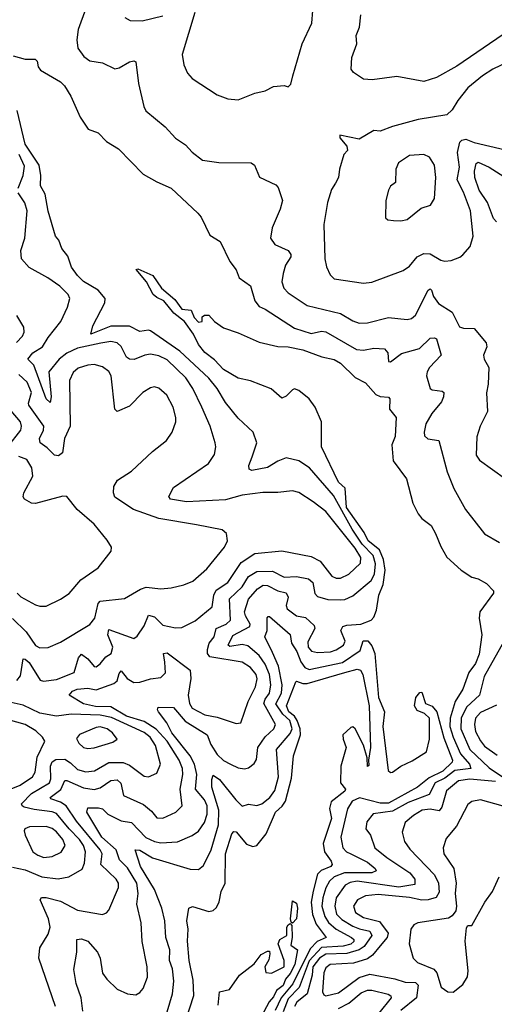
# Model space of a CAD drawing. Extents: x 1443846 to 1577407, y 839182 to 927291.
# Tile 507 of 535: x 1566959 to 1569232, y 893135 to 897851. Entities that reach past the tile are written whole.
import ezdxf

# ---------------------------------------------------------------- set-up
doc = ezdxf.new("R2010")
doc.units = 0

msp = doc.modelspace()

# ---------------------------------------------------------------- linework, layer by layer
at = {"layer": '0CON20XD'}
for points in [[(1567275.5, 897905), (1567239.6, 897805), (1567231.8, 897755), (1567237.8, 897715), (1567265.6, 897675), (1567295, 897653.6), (1567355, 897645.4), (1567415, 897616.7), (1567435, 897621.1), (1567485, 897649.4), (1567505, 897654), (1567515, 897650), (1567528.2, 897545), (1567553.3, 897435), (1567562.9, 897415), (1567655, 897338.8), (1567704.5, 897284.5), (1567752.4, 897252.4), (1567785, 897216), (1567835, 897178.8), (1567912.9, 897167.1), (1568067.5, 897165), (1568084.1, 897154.1), (1568107.3, 897097.3), (1568185, 897060.8), (1568197, 897047), (1568217.5, 896985), (1568206.4, 896943.6), (1568168.6, 896855), (1568160.6, 896805), (1568180, 896775), (1568245.3, 896745.3), (1568256.9, 896726.9), (1568257.1, 896715), (1568231.8, 896675), (1568220.8, 896635), (1568214.6, 896595), (1568223.5, 896565), (1568245, 896543.5), (1568335, 896482.7), (1568495, 896443.5), (1568555, 896408.2), (1568585, 896398.2), (1568625, 896400), (1568725, 896424.7), (1568815, 896414.5), (1568835, 896420.5), (1568855, 896435.6), (1568914.6, 896555), (1568925, 896561.4), (1568931.4, 896555), (1568941.2, 896525), (1568965, 896491.2), (1569029.7, 896449.7), (1569065, 896380.6), (1569085, 896373.2), (1569135, 896371.9), (1569193.3, 896303.3), (1569195.4, 896284.6), (1569180, 896245), (1569182.9, 896225), (1569205.8, 896185), (1569202.9, 896105), (1569193.9, 896063.9), (1569199.2, 895975), (1569164.5, 895905), (1569147.6, 895852.4), (1569145.5, 895765.5), (1569160.6, 895740.6), (1569285, 895651.4)], [(1567461.7, 897861.7), (1567487.3, 897847.3), (1567545, 897845.6), (1567645, 897870)], [(1567798.2, 897885), (1567736.9, 897685), (1567744.3, 897635), (1567762.5, 897595), (1567785, 897569.2), (1567905, 897490.8), (1567955, 897472.5), (1568005, 897467.5), (1568085, 897498.9), (1568135, 897510), (1568175, 897532), (1568225, 897536.7), (1568245, 897530), (1568257.5, 897542.5), (1568267.3, 897582.7), (1568311.9, 897735), (1568358.6, 897835), (1568362.2, 897895)], [(1569585, 897894.6), (1569446.3, 897833.6), (1569275, 897780.6), (1569051.7, 897628.3), (1568955, 897574.5), (1568895, 897555.7), (1568765, 897579.2), (1568646.8, 897563.2), (1568605.7, 897565.7), (1568557.7, 897597.7), (1568546.2, 897615), (1568549.1, 897670.9), (1568574.2, 897735), (1568570.6, 897775), (1568586.9, 897815), (1568592.5, 897875)], [(1566927.9, 897677.9), (1566985, 897662.5), (1567032.5, 897662.5), (1567042.6, 897652.6), (1567048.1, 897625), (1567058.9, 897608.9), (1567155, 897553.3), (1567173.3, 897535), (1567204.5, 897485), (1567248.1, 897385), (1567287.3, 897327.3), (1567335, 897310), (1567375, 897267.1), (1567432, 897232), (1567550.6, 897110.6), (1567615, 897074.4), (1567685, 897044.5), (1567812.5, 896925), (1567828.6, 896905), (1567869.7, 896819.7), (1567918.7, 896788.7), (1567965, 896693.8), (1567995, 896653.3), (1568009.2, 896615), (1568065, 896576.2), (1568085.3, 896505.3), (1568105, 896476.9), (1568135, 896464.1), (1568275, 896373.7), (1568355, 896348.7), (1568405, 896359.6), (1568425, 896356.1), (1568571.8, 896271.8), (1568605, 896268.8), (1568655, 896278.1), (1568706.2, 896275), (1568721.2, 896255), (1568724.4, 896214.4), (1568735, 896212.5), (1568787.6, 896252.4), (1568873, 896277), (1568925, 896325.5), (1568945, 896327.3), (1568955, 896321.9), (1568977.9, 896245), (1568921.1, 896185), (1568910, 896165), (1568907.5, 896145), (1568925.4, 896085.4), (1568935, 896078.9), (1568982.4, 896072.4), (1568990, 896065), (1568989.1, 896045), (1568979.7, 896020.3), (1568932.1, 895965), (1568904.5, 895915), (1568895.9, 895875.9), (1568898, 895858), (1568914.3, 895844.3), (1568965.6, 895835), (1569005.9, 895685), (1569038.7, 895605), (1569094.7, 895504.7), (1569185, 895388.6), (1569256.4, 895346.4)], [(1569375, 897685.4), (1569225, 897614.7), (1569175, 897582.2), (1569105.4, 897525), (1569056.9, 897465), (1569030.5, 897419.5), (1569004.1, 897395.9), (1568867.1, 897372.9), (1568745, 897340), (1568685, 897317.1), (1568655, 897321.1), (1568585, 897278.9), (1568491.7, 897298.3), (1568492.5, 897285), (1568525.4, 897245), (1568528.9, 897225), (1568512, 897205), (1568490.6, 897135), (1568485.6, 897095), (1568471.2, 897068.8), (1568452.5, 897037.5), (1568433.1, 896975), (1568415, 896870), (1568420, 896705), (1568427.5, 896667.5), (1568445, 896628.8), (1568465, 896610.6), (1568605, 896589.1)], [(1567130.9, 893125), (1567050, 893355), (1567055.5, 893405), (1567095, 893470), (1567105.3, 893505), (1567097.3, 893545), (1567056.7, 893635), (1567063.8, 893646.2), (1567086, 893646), (1567155, 893628.1), (1567235, 893586.5), (1567355.6, 893564.4), (1567375, 893572.5), (1567385.6, 893585), (1567432.2, 893695), (1567432.2, 893715), (1567421.3, 893735), (1567347.7, 893805), (1567353.8, 893855), (1567344.8, 893875), (1567231.7, 894011.7), (1567181.3, 894085), (1567155, 894103.6), (1567108.5, 894118.5), (1567105.4, 894125), (1567156.4, 894163.6), (1567175, 894206.2), (1567185, 894207.2), (1567265, 894172), (1567315, 894163.3), (1567345, 894171.2), (1567395, 894207.3), (1567425, 894210.4), (1567443.7, 894193.6), (1567455.6, 894135), (1567551.5, 894091.5), (1567590.3, 894060.3), (1567615, 894028), (1567645, 894026.5), (1567707.1, 894055), (1567736.5, 894085), (1567727.1, 894165), (1567739.6, 894235), (1567738.1, 894265), (1567722.6, 894305), (1567664.6, 894395), (1567612, 894452), (1567555, 894490), (1567471, 894515), (1567395, 894559), (1567321.6, 894561.6), (1567264.8, 894574.8), (1567196, 894615), (1567211.1, 894635), (1567233.8, 894645), (1567285, 894649.3), (1567325, 894640.9), (1567409.2, 894670.8), (1567425.3, 894685), (1567435, 894720), (1567445, 894731.4), (1567473.9, 894695), (1567505, 894676.5), (1567535, 894677.6), (1567585, 894693.5), (1567635, 894700.5), (1567656.7, 894723.3), (1567654.2, 894774.2), (1567647.5, 894815), (1567665, 894818.5), (1567775.5, 894735.5), (1567779.2, 894695), (1567765.7, 894615.7), (1567772.2, 894575), (1567785, 894553.3), (1567845, 894521), (1567905, 894509.7), (1567995, 894480.5), (1568017.5, 894482.5), (1568052.7, 894585), (1568088.1, 894655), (1568095.9, 894694.1), (1568092, 894715), (1568065, 894748.6), (1568025, 894773.7), (1567869.9, 894799.9), (1567858.1, 894815), (1567857.9, 894835), (1567866.5, 894865), (1567890.7, 894895), (1567900.3, 894935), (1567948, 894955), (1567968.6, 894975), (1567963.1, 895076.9), (1568025, 895134.3), (1568055, 895183.5), (1568095, 895208.3), (1568170.3, 895210.3), (1568225, 895180.8), (1568285, 895184.5), (1568342.2, 895172.2), (1568362.2, 895155), (1568372.3, 895102.3), (1568385, 895088), (1568435, 895074.2), (1568495, 895072), (1568515.8, 895074.2), (1568555, 895092.1), (1568641.6, 895165), (1568657.9, 895195), (1568662.7, 895245), (1568651.6, 895285), (1568598.6, 895338.6), (1568551.2, 895411.2), (1568461.7, 895571.7), (1568347.1, 895705), (1568295, 895737.7), (1568235, 895751.8), (1568195, 895737.1), (1568145, 895706.3), (1568071.1, 895691.1), (1568058.6, 895698.6), (1568055.8, 895715), (1568072.5, 895757.5), (1568093.8, 895825), (1568076.9, 895875), (1568005, 895942.9), (1567945, 896016.9), (1567904.7, 896085), (1567863.9, 896133.9), (1567725, 896262.7), (1567585, 896360.9), (1567575, 896364.6), (1567535, 896357.1), (1567485, 896383.7), (1567395, 896383.4), (1567300, 896345), (1567309.6, 896385), (1567366.5, 896495), (1567367.9, 896515), (1567335, 896555.9), (1567265, 896597.6), (1567236.2, 896626.2), (1567206.4, 896666.4), (1567188.9, 896718.9), (1567160.5, 896755), (1567146.4, 896795), (1567130.8, 896815), (1567095, 896934), (1567081.6, 897015), (1567059, 897055), (1567060.7, 897105), (1567051.7, 897155), (1566985.8, 897255), (1566946.8, 897416.8)], [(1568605, 896589.1), (1568645, 896594.5), (1568795, 896649.4), (1568825, 896670.8), (1568861.9, 896715), (1568895, 896731.6), (1568925, 896729.7), (1568975, 896700), (1568995.7, 896694.3), (1569025, 896697.5), (1569066.9, 896713.1), (1569081.2, 896725), (1569115.7, 896764.3), (1569130.5, 896815), (1569118.2, 896935), (1569084.7, 897025), (1569053.4, 897085), (1569064.8, 897145), (1569056.4, 897215), (1569067.1, 897265), (1569075.6, 897275), (1569095, 897279.3), (1569135, 897263), (1569285, 897227.5)], [(1566951.9, 897045), (1566975.3, 897105), (1566981.1, 897148.9), (1566956.7, 897205)], [(1568785, 896887.1), (1568815, 896894.4), (1568881.9, 896948.1), (1568927.1, 896962.9), (1568945.6, 896995), (1568951.5, 897095), (1568945.5, 897155), (1568922.1, 897192.1), (1568895, 897205.8), (1568825, 897201.4), (1568773.8, 897165), (1568760, 897135), (1568758.8, 897071.2), (1568735, 897053.8), (1568724.4, 897035), (1568712.9, 896985), (1568711.4, 896901.4), (1568722.5, 896892.5), (1568748.8, 896888.8), (1568785, 896887.1)], [(1569242.3, 896882.3), (1569228.7, 896898.7), (1569199, 896975), (1569159.6, 897035), (1569138.1, 897095), (1569136.3, 897125), (1569145, 897162.5), (1569155, 897168.8), (1569207.3, 897145), (1569295, 897089.4)], [(1566944.8, 894685.2), (1566962.2, 894707.8), (1566975, 894790), (1566985, 894788.8), (1567005, 894772.3), (1567056.9, 894686.9), (1567073.4, 894683.4), (1567135, 894691.1), (1567219.2, 894725), (1567241.1, 894795), (1567255, 894811.5), (1567285, 894788.9), (1567315, 894753.3), (1567325, 894751.1), (1567344.7, 894765.3), (1567371.2, 894798.8), (1567396.9, 894815), (1567404.2, 894845), (1567380.7, 894905), (1567385, 894930.6), (1567505, 894886.5), (1567521.5, 894898.5), (1567555, 894947.9), (1567575, 894999.4), (1567605, 894990.4), (1567645, 894951.1), (1567705, 894937.5), (1567735, 894939.5), (1567798.8, 894971.2), (1567881.2, 895038.8), (1567889.3, 895095), (1567900.6, 895119.4), (1567955.2, 895155), (1568019, 895251), (1568085, 895294.2), (1568215, 895307.3), (1568355, 895280.3), (1568398.3, 895258.3), (1568454.4, 895185), (1568475, 895175.4), (1568495, 895176.2), (1568535, 895195.3), (1568591.8, 895248.2), (1568593, 895275), (1568565, 895319.8), (1568425, 895495.4), (1568365, 895542.5), (1568295.8, 895585.8), (1568265, 895594.5), (1568195, 895586.4), (1568123.8, 895586.2), (1568025, 895574.1), (1567945, 895551), (1567758.3, 895541.7), (1567680.8, 895555), (1567673, 895567), (1567695, 895611.2), (1567863.1, 895725), (1567891.4, 895768.6), (1567897.8, 895805), (1567894.4, 895825), (1567870.8, 895905), (1567831.4, 895995), (1567788.1, 896085), (1567754.2, 896135), (1567665, 896222.3), (1567625, 896241.1), (1567585, 896248.8), (1567557.5, 896245), (1567506.7, 896223.2), (1567485, 896224.7), (1567470, 896235), (1567445.6, 896285.6), (1567425, 896303.9), (1567395, 896309.7), (1567347.9, 896302.1), (1567235, 896277.2), (1567185, 896254.2), (1567147.8, 896225), (1567099.1, 896165), (1567109.3, 896045), (1567105, 896017.5), (1567085, 896034.6), (1567025.9, 896195.9), (1566998.2, 896225), (1567022.2, 896255), (1567068, 896285), (1567095, 896329.2), (1567155.5, 896405), (1567188.6, 896475), (1567198.6, 896515), (1567190.6, 896535), (1567150.6, 896575), (1567094, 896615), (1567004.2, 896665), (1566967.8, 896705), (1566964.5, 896745), (1566983.2, 896805), (1566995.3, 896935), (1566983.8, 896973.8), (1566951.2, 897021.2)], [(1567261.8, 893101.8), (1567253.7, 893165), (1567228.7, 893235), (1567218.1, 893301.9), (1567232.5, 893385), (1567232, 893445), (1567255, 893449.1), (1567285, 893436.9), (1567330.7, 893385), (1567344.7, 893355), (1567355, 893284.4), (1567375.4, 893255), (1567425, 893208), (1567475, 893184.5), (1567515, 893179.5), (1567535, 893191.4), (1567550.2, 893209.8), (1567570.8, 893265), (1567570, 893315), (1567545.9, 893435), (1567541.3, 893525), (1567520, 893615), (1567526.7, 893665), (1567520.5, 893715), (1567475, 893789.2), (1567437.2, 893827.2), (1567421.3, 893875), (1567351.7, 893935), (1567280.4, 894055), (1567284.6, 894075.4), (1567336.6, 894076.6), (1567355, 894071.1), (1567381.5, 894045), (1567445, 894013.4), (1567495, 894005.3), (1567563.5, 893933.5), (1567605, 893914), (1567635, 893908), (1567715, 893913.5), (1567785, 893943.3), (1567815, 893963.9), (1567843.8, 894005), (1567857, 894045), (1567857.1, 894085), (1567844.5, 894115), (1567801.2, 894165), (1567807.9, 894235), (1567796.7, 894285), (1567774.6, 894325), (1567687.2, 894435), (1567663.1, 894483.1), (1567623.5, 894535), (1567618.6, 894545), (1567622.5, 894557.5), (1567695, 894556.5), (1567751.1, 894491.1), (1567856.3, 894426.3), (1567875, 894379.2), (1567905, 894330.9), (1567935, 894302.6), (1567968.9, 894285), (1568005, 894268.2), (1568035, 894262.5), (1568055, 894266.9), (1568082.5, 894287.5), (1568092.8, 894307.2), (1568099.2, 894365), (1568135, 894415.9), (1568175.3, 894455), (1568184.7, 894475), (1568128.8, 894575), (1568133.7, 894596.3), (1568155.2, 894625), (1568161, 894665), (1568155.9, 894715), (1568135, 894764.2), (1568105, 894805.2), (1568051.6, 894851.6), (1568025, 894858.7), (1567965, 894849.2), (1567956.7, 894855), (1567979.3, 894900.7), (1568060.3, 894945), (1568062.4, 894955), (1568039.6, 894995), (1568035.2, 895015), (1568054, 895075), (1568097.1, 895125), (1568125, 895142.9), (1568145, 895141.6), (1568195, 895114.8), (1568235.2, 895105.2), (1568244.6, 895085), (1568234.7, 895045), (1568239.9, 895029.9), (1568285, 894995.2), (1568326.9, 894986.9), (1568368.7, 894948.6), (1568372.5, 894935), (1568338.3, 894871.7), (1568341.1, 894845), (1568356.4, 894826.4), (1568385, 894819.3), (1568446.8, 894823.2), (1568475, 894832.3), (1568510, 894855), (1568518.4, 894875), (1568496.7, 894925), (1568506.2, 894943.8), (1568525, 894951.4), (1568592.9, 894955), (1568641.4, 894975), (1568655, 894988.6), (1568667.1, 895022.9), (1568678.7, 895095), (1568700.1, 895145), (1568709.3, 895215), (1568701, 895265), (1568681.3, 895311.3), (1568627.8, 895355), (1568609.2, 895395), (1568523.4, 895515), (1568517.3, 895607.3), (1568485, 895635.4), (1568403.8, 895805), (1568403.8, 895925), (1568374.1, 895995.9), (1568345, 896035.5), (1568295, 896075.6), (1568275, 896082.9), (1568265, 896078.6), (1568235, 896047.5), (1568215, 896038.9), (1568163.6, 896083.6), (1568065, 896122.1), (1568005, 896134.7), (1567935.7, 896175), (1567891.2, 896221.2), (1567845, 896257.5), (1567814.5, 896295), (1567792, 896345), (1567747.5, 896405), (1567696.5, 896445), (1567648.6, 896505), (1567615, 896520), (1567598.1, 896535), (1567565.6, 896595), (1567516.7, 896655), (1567525, 896658.6), (1567595.8, 896625.8), (1567637.3, 896565), (1567701.4, 896511.4), (1567735, 896464.3), (1567779.5, 896459.5), (1567794.4, 896425), (1567815, 896402.5), (1567832.5, 896405), (1567832.5, 896427.5), (1567843.3, 896436.7), (1567865, 896436.7), (1567892, 896405), (1567935, 896375.8), (1568005, 896352), (1568105, 896306.2), (1568195, 896285.8), (1568245, 896284.4), (1568315, 896269.5), (1568406, 896236), (1568465, 896223.8), (1568495, 896205.5), (1568565, 896136.9), (1568615, 896111.2), (1568665, 896056), (1568685, 896046.9), (1568725, 896043.8), (1568730.8, 896035), (1568729.6, 895985), (1568762.5, 895945), (1568756.8, 895855), (1568740.7, 895815), (1568748, 895738), (1568811.8, 895651.8), (1568841.8, 895535), (1568867.9, 895485), (1568885, 895461.8), (1568929.1, 895429.1), (1568949.5, 895389.5), (1568975, 895327.1), (1569005, 895276.9), (1569072.5, 895215), (1569125, 895181.4), (1569155, 895172.9), (1569195, 895150.6), (1569228, 895115), (1569228.8, 895105), (1569161.9, 895015), (1569158.9, 894985), (1569172, 894905), (1569158.7, 894811.4), (1569141.9, 894768.1), (1569109.2, 894725), (1569080.6, 894645), (1569044.6, 894585.4), (1569020.9, 894505), (1569019.6, 894465), (1569035.1, 894415.1), (1569069.2, 894335), (1569113.5, 894285), (1569120, 894265), (1569043.3, 894255), (1568995, 894218.6), (1568947.9, 894195), (1568920.7, 894139.3), (1568819.3, 894100.7), (1568745, 894059.7), (1568652.5, 894047.5), (1568621.3, 894008.7), (1568616, 893976), (1568639.3, 893945), (1568660, 893885), (1568717.5, 893837.5), (1568826.8, 893765), (1568850.6, 893735), (1568851.8, 893708.2), (1568775, 893696.6), (1568575, 893724.3), (1568541.2, 893718.8), (1568517.3, 893705), (1568474.8, 893645), (1568467.4, 893605), (1568475.8, 893565.9), (1568501.1, 893541.1), (1568555, 893509.2), (1568586, 893496), (1568635.9, 893485.9), (1568645.9, 893465), (1568608.6, 893411.4), (1568584, 893396), (1568525, 893378.1), (1568425, 893375.5), (1568393.9, 893355), (1568362.4, 893315), (1568358.9, 893275), (1568335.8, 893185), (1568285.6, 893145), (1568275, 893124.6)], [(1566944.3, 896305), (1566971.8, 896335), (1566980.4, 896355), (1566977.9, 896377.9), (1566945.7, 896435)], [(1566925, 894982.8), (1566989.6, 894919.6), (1567035, 894853.8), (1567055, 894842.3), (1567095, 894843.8), (1567155, 894869.6), (1567295.2, 894954.8), (1567318.8, 894985), (1567334.3, 895055), (1567345, 895066.2), (1567461.5, 895078.5), (1567537.4, 895122.6), (1567565, 895132.3), (1567635, 895125.5), (1567685, 895130.4), (1567745, 895143.5), (1567788.6, 895161.4), (1567855, 895220.8), (1567939.4, 895325), (1567954, 895355), (1567949.5, 895389.5), (1567928.3, 895408.3), (1567805, 895431.8), (1567625, 895461.4), (1567504.2, 895505), (1567415, 895564.4), (1567407.5, 895585), (1567409.5, 895615), (1567427.8, 895645), (1567495, 895688.6), (1567595, 895783.1), (1567662, 895835), (1567688.9, 895875), (1567706.5, 895925), (1567707.3, 895945), (1567693.5, 895995), (1567663, 896053), (1567625, 896085.7), (1567605, 896091.9), (1567585, 896088.6), (1567549.2, 896065), (1567485, 896000.6), (1567425, 895974.3), (1567414.5, 895985), (1567396.2, 896145), (1567386.3, 896166.4), (1567355, 896187.9), (1567315, 896198.9), (1567285, 896196.9), (1567238.7, 896181.3), (1567215, 896160.8), (1567196.9, 896123.1), (1567200.8, 895905), (1567173.8, 895845), (1567164.1, 895775.9), (1567145, 895761.8), (1567125, 895764.5), (1567090.9, 895800.9), (1567056.7, 895825), (1567054, 895845), (1567072.1, 895885), (1567074.2, 895905), (1567003.3, 896005), (1567000.7, 896015), (1567016, 896065), (1566995, 896115.3), (1566955, 896151.9)], [(1566902.6, 895805), (1566964.1, 895885), (1566968.2, 895905), (1566963.2, 895925), (1566918.2, 895978.2)], [(1566947.5, 895105), (1566965, 895086.7), (1567035, 895049.1), (1567055, 895041.8), (1567085, 895042.2), (1567154.6, 895075.4), (1567195, 895102.9), (1567251.2, 895168.8), (1567335, 895226), (1567396.2, 895305), (1567398, 895325), (1567378.3, 895358.3), (1567315, 895434.2), (1567234.2, 895505), (1567185, 895567.5), (1567165, 895569.4), (1567035, 895533.5), (1567015, 895535.6), (1566981.1, 895555), (1566975.5, 895565), (1566978, 895585), (1567022.5, 895665), (1567017.1, 895705), (1566993.8, 895743.8), (1566955, 895759.2)], [(1567651.7, 893055), (1567690.9, 893185), (1567696.3, 893245), (1567690.5, 893305), (1567676.8, 893345), (1567678.3, 893395), (1567659.1, 893455), (1567653.3, 893535), (1567640.3, 893595), (1567604.8, 893685), (1567537.6, 893795), (1567512.5, 893875), (1567535, 893873.3), (1567595, 893836.4), (1567775, 893781.4), (1567815, 893780), (1567839.7, 893800.3), (1567876.1, 893875), (1567910.6, 893995), (1567912, 894065), (1567878.8, 894175), (1567878.7, 894211.3), (1567885, 894232), (1567915, 894211.8), (1567993.8, 894113.8), (1568025, 894083.8), (1568055, 894092.7), (1568095, 894086.6), (1568118.5, 894095), (1568157.2, 894125), (1568180.5, 894159.5), (1568197.9, 894225), (1568189, 894355), (1568255, 894432.6), (1568263.1, 894455), (1568252.1, 894495), (1568219.1, 894525), (1568185.9, 894574.1), (1568212.2, 894625), (1568216.5, 894665), (1568197.9, 894755), (1568170.4, 894820.4), (1568133.6, 894895), (1568144.8, 894925.2), (1568143.9, 894986.1), (1568148.3, 894991.7), (1568155, 894991.9), (1568255, 894906.5), (1568260.2, 894865), (1568285.4, 894825.4), (1568305, 894774.7), (1568325, 894748.7), (1568345, 894738.7), (1568505, 894771.9), (1568589.7, 894830.3), (1568603.8, 894876.1), (1568626.6, 894876.6), (1568645, 894851.3), (1568660.3, 894815), (1568677.6, 894605), (1568706, 894536), (1568698, 894465), (1568722.9, 894255), (1568735, 894244.5), (1568745, 894246.7), (1568784.4, 894275.6), (1568838.7, 894301.3), (1568906.4, 894343.6), (1568922, 894405), (1568920.8, 894505), (1568898.3, 894528.3), (1568861.7, 894541.7), (1568849.7, 894565), (1568855.3, 894604.7), (1568875, 894628), (1568885, 894630), (1568901.9, 894575), (1568935, 894562.5), (1568956.2, 894536.2), (1568990.9, 894410.9), (1569031.9, 894305), (1569029.8, 894295), (1568985, 894251.8), (1568919.9, 894220.1), (1568864.1, 894175), (1568725, 894098), (1568685, 894097.6), (1568586.9, 894123.1), (1568551.9, 894108.1), (1568529.2, 894070.8), (1568497.2, 893935), (1568506.9, 893885), (1568524.6, 893865), (1568544.6, 893855.4), (1568625, 893815.2), (1568660.8, 893785), (1568665.3, 893774.7), (1568645.5, 893764.5), (1568515, 893764), (1568465.2, 893745), (1568442.8, 893725), (1568425, 893693.2), (1568410.1, 893645), (1568406.6, 893605), (1568419.6, 893555), (1568437.1, 893527.1), (1568475, 893494.5), (1568547.8, 893455), (1568558.7, 893445), (1568558.5, 893435), (1568545, 893423.3), (1568507.3, 893412.7), (1568405, 893406.9), (1568345, 893343.3), (1568297.3, 893215), (1568245, 893161), (1568220.6, 893099.4)], [(1569277, 894873), (1569184, 894705), (1569160.3, 894615), (1569099.9, 894560.1), (1569072.4, 894507.6), (1569070.9, 894455), (1569115.2, 894355), (1569208, 894268), (1569285.4, 894215)], [(1567736.3, 893003.7), (1567793.4, 893176.6), (1567789.8, 893249.8), (1567770, 893345), (1567762, 893438), (1567765.4, 893495), (1567760, 893535), (1567768.8, 893595), (1567786.4, 893603.6), (1567865, 893580), (1567885, 893583.8), (1567901.4, 893598.6), (1567914, 893625), (1567924, 893675), (1567943.1, 893715), (1567944.1, 893855), (1567975, 893951.9), (1567985, 893962.2), (1567995, 893961.5), (1568045, 893901.2), (1568075, 893890.6), (1568095, 893894.7), (1568138.5, 893951.5), (1568184.2, 894055), (1568216.6, 894083.4), (1568232.1, 894107.9), (1568261.3, 894218.7), (1568269.5, 894325), (1568304.1, 894425), (1568301.9, 894455), (1568287.4, 894495), (1568274.5, 894514.5), (1568248.5, 894535), (1568237.4, 894565), (1568281.2, 894678.8), (1568285, 894683.1), (1568315, 894671.7), (1568335, 894671.9), (1568515.6, 894725), (1568575, 894740.4), (1568590.8, 894735), (1568602.2, 894715), (1568631.8, 894565), (1568639.7, 894365), (1568630, 894305), (1568631.7, 894278.3), (1568624.6, 894274.6), (1568622.2, 894315), (1568606.2, 894376.2), (1568565, 894453.8), (1568555, 894463.8), (1568545, 894461.2), (1568507.1, 894425), (1568507.5, 894405), (1568523.1, 894365), (1568497.4, 894275), (1568496, 894196), (1568520, 894165), (1568516.4, 894155), (1568450.5, 894105), (1568443.3, 894073.3), (1568452.5, 894025), (1568411.5, 893905), (1568419.2, 893865), (1568450.4, 893820.4), (1568454.8, 893805), (1568448.8, 893795), (1568402.5, 893775), (1568385, 893758.8), (1568364, 893676), (1568354, 893624), (1568360.6, 893565), (1568378.7, 893518.7), (1568426.1, 893455), (1568384.2, 893435.9), (1568350.3, 893399.7), (1568267.7, 893232.3), (1568211.3, 893165), (1568182.9, 893105)], [(1566925, 893791.1), (1566985, 893779.4), (1567065, 893746.1), (1567143.7, 893736.4), (1567194.2, 893745.8), (1567258.4, 893781.6), (1567268.9, 893811.1), (1567274, 893865), (1567264.8, 893895), (1567245.8, 893925), (1567195, 893975.6), (1567135, 894048.5), (1567115, 894056.8), (1567028, 894068), (1566979.5, 894079.5), (1566970, 894085), (1566967.8, 894095), (1567016.1, 894145), (1567102, 894195), (1567108.7, 894215), (1567107, 894275), (1567115, 894296), (1567131.9, 894308.1), (1567175, 894308.4), (1567202.1, 894292.1), (1567235, 894258.9), (1567275, 894247.8), (1567317, 894253), (1567385, 894292.5), (1567455, 894293), (1567485, 894280.8), (1567555, 894227.1), (1567575, 894223.8), (1567615, 894241.4), (1567633.3, 894285), (1567609.8, 894375), (1567584.4, 894415), (1567555, 894436.3), (1567398, 894508), (1567345, 894519.8), (1567205, 894525.2), (1567135, 894514.8), (1567055, 894530.1), (1566975, 894568.1), (1566903.8, 894583.8)], [(1569242.6, 894567.4), (1569165, 894532.7), (1569141.1, 894505), (1569136.5, 894475), (1569142, 894442), (1569165, 894396.1), (1569185, 894371.8), (1569245, 894328.2)], [(1566878.6, 894151.4), (1566961.5, 894185), (1567020.9, 894225), (1567032.7, 894247.3), (1567041.8, 894318.2), (1567078.6, 894395), (1567068.1, 894415), (1567036.7, 894445), (1566985.6, 894475), (1566905, 894497.1)], [(1567285, 894360.8), (1567315, 894364.1), (1567405, 894390.4), (1567425.7, 894405), (1567403.6, 894435), (1567378.5, 894455), (1567345, 894463.8), (1567325, 894460.5), (1567245, 894427.5), (1567231.7, 894408.3), (1567241.4, 894385), (1567265, 894365.5), (1567285, 894360.8)], [(1569237.8, 894202.2), (1569115, 894213.2), (1569061.2, 894205), (1569002.8, 894157.2), (1568980.2, 894079.8), (1568968.1, 894061.9), (1568925, 894070.2), (1568885.6, 894064.4), (1568845, 894039.7), (1568805.4, 894005), (1568791.2, 893958.8), (1568801.5, 893915), (1568827.5, 893877.5), (1568945.1, 893755.1), (1568964.4, 893715), (1568967.9, 893672.1), (1568953.5, 893646.5), (1568914.6, 893635.4), (1568884.3, 893634.3), (1568825, 893646.9), (1568675, 893660.7), (1568615, 893654.8), (1568576.2, 893635), (1568557.3, 893605), (1568567.7, 893575), (1568605, 893551.2), (1568682.2, 893532.2), (1568723.6, 893475), (1568718.5, 893455), (1568686, 893415), (1568649.2, 893370.8), (1568625, 893352.4), (1568557.6, 893332.4), (1568445, 893324.8), (1568425, 893309.6), (1568415.7, 893285), (1568409.7, 893195), (1568415, 893179.5), (1568425, 893175.4), (1568485, 893190.4), (1568585, 893262.4), (1568635, 893279.6), (1568755, 893256.3), (1568805, 893240.5), (1568855, 893238.6), (1568866.8, 893226.8), (1568859.3, 893165), (1568785, 893104.5)], [(1569275, 894084.6), (1569165, 894113.6), (1569125, 894106.4), (1569105, 894091.4), (1569051.6, 893988.4), (1569000.9, 893929.1), (1568987.5, 893885), (1568990, 893855), (1569037.6, 893785), (1569049.3, 893715), (1569044, 893665), (1569050.9, 893605), (1569047.8, 893582.2), (1569030.7, 893559.3), (1569012.3, 893547.7), (1568865, 893524.3), (1568846.2, 893515), (1568832, 893495), (1568824.5, 893425), (1568842.9, 893355), (1568864.2, 893335), (1568942.9, 893302.9), (1568956.2, 893285), (1568977.6, 893217.6), (1569010, 893195), (1569035, 893193.1)], [(1567075, 893838.8), (1567115, 893842), (1567156.7, 893863.3), (1567176.4, 893895), (1567165.3, 893925), (1567135, 893960.2), (1567115, 893977), (1567085, 893987), (1567005.4, 893984.6), (1566984.2, 893975.8), (1566980, 893965), (1566984.3, 893945), (1567021.1, 893865), (1567045, 893848.6), (1567075, 893838.8)], [(1569035, 893193.1), (1569080.5, 893229.5), (1569104, 893266), (1569106.2, 893295), (1569092.6, 893437.4), (1569098.3, 893501.7), (1569105, 893512.5), (1569125, 893512.5), (1569186.7, 893623.3), (1569223.8, 893675), (1569254.6, 893745)], [(1568265, 893523.3), (1568258.3, 893528.3), (1568255.5, 893545), (1568265, 893631.2), (1568285, 893618.6), (1568290, 893595), (1568285.3, 893544.7), (1568265, 893523.3)], [(1567910, 893130), (1567916.1, 893193.9), (1567964.4, 893205.6), (1568011.8, 893275), (1568081.1, 893328.9), (1568115, 893374), (1568145, 893390), (1568155, 893390), (1568156.4, 893376.4), (1568151.7, 893348.3), (1568132.5, 893315), (1568137, 893287), (1568165, 893283.8), (1568225, 893313.8), (1568225.5, 893345), (1568196, 893425), (1568204.2, 893445), (1568237.5, 893465), (1568238.5, 893505), (1568244.6, 893515.4), (1568255, 893521.2), (1568261.7, 893511.7), (1568264.2, 893455), (1568257.9, 893417.9), (1568288.9, 893395), (1568276.5, 893325), (1568255, 893282.7), (1568232.5, 893255), (1568220.5, 893225), (1568189.5, 893200.5), (1568175, 893170.6), (1568153.2, 893146.8), (1568115.7, 893074.3)], [(1568485.9, 893114.1), (1568535, 893140.7), (1568595, 893189), (1568625, 893202.4), (1568645, 893202.6), (1568723.3, 893183.3), (1568736.4, 893175), (1568738.4, 893165), (1568678.3, 893091.7)]]:
    msp.add_lwpolyline(points, dxfattribs=at)

doc.saveas('drawing.dxf')
